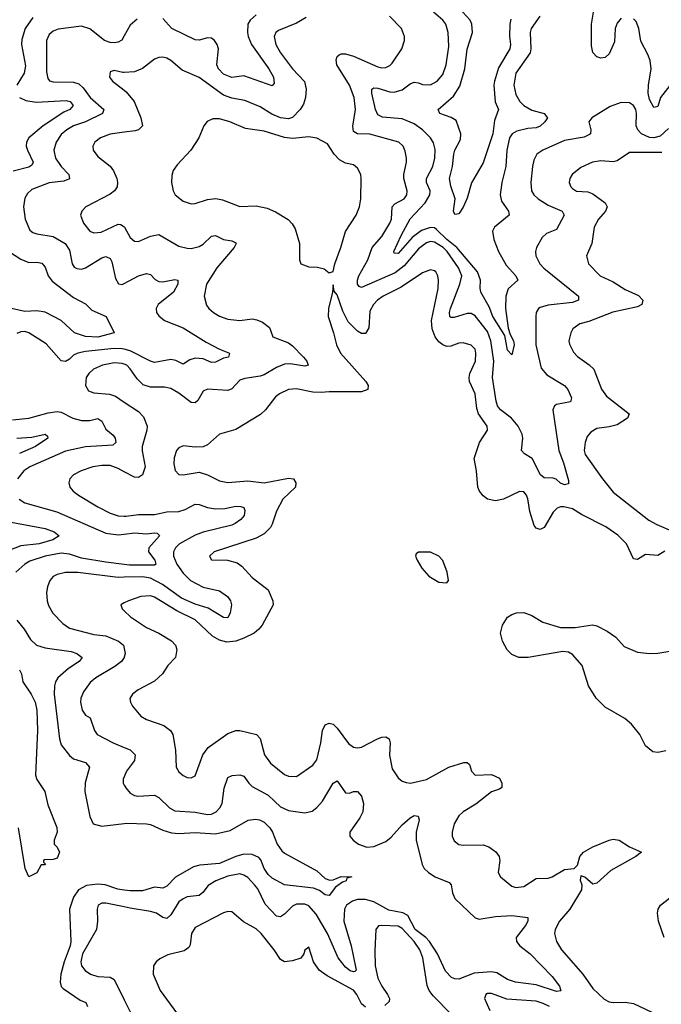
# Model space of a CAD drawing. Header units: inches. Extents: x 1843162 to 1959474, y 907081 to 1016326.
# Tile 444 of 656: x 1889485 to 1892647, y 973121 to 977973. Entities that reach past the tile are written whole.
import ezdxf

# ---------------------------------------------------------------- set-up
doc = ezdxf.new("R2010")
doc.units = ezdxf.units.IN
doc.header["$MEASUREMENT"] = 0
doc.layers.add('B8987', color=7, linetype='Continuous')
doc.layers.add('B8997', color=7, linetype='Continuous')

msp = doc.modelspace()

# ---------------------------------------------------------------- linework, layer by layer
at = {"layer": 'B8987', "color": 5}
for points, elevation in [([(1889550, 977984.3), (1889512.2, 977930), (1889495.1, 977875.1), (1889493.9, 977850), (1889514, 977746), (1889506.9, 977710), (1889471.3, 977650)], 520), ([(1890000, 977893.4), (1889987.8, 977872.2), (1889970, 977862), (1889950, 977858.4), (1889930, 977860.2), (1889903.1, 977870), (1889830, 977927.1), (1889790, 977941.6), (1889674.5, 977925.5), (1889650, 977916.5), (1889630, 977899.1), (1889616.6, 977870), (1889616.6, 977716.6), (1889623.7, 977683.7), (1889632.1, 977672.1), (1889650, 977666.2), (1889750, 977664.5), (1889776.6, 977656.6), (1889797.7, 977637.7), (1889832.1, 977590), (1889898.8, 977530), (1889892.6, 977510), (1889810, 977470.3), (1889750, 977450.4), (1889716.8, 977430), (1889690, 977406.5), (1889665, 977370), (1889653.4, 977330), (1889661.7, 977290), (1889689.6, 977249.6), (1889726.9, 977210), (1889730.9, 977189.1), (1889703.2, 977176.8), (1889630, 977169.1), (1889544.6, 977135.4), (1889523.4, 977116.6), (1889510, 977093), (1889503.5, 977050), (1889511.6, 976990), (1889535.5, 976935.5), (1889550, 976923.8), (1889570, 976917.1), (1889650, 976904.6), (1889708.4, 976870), (1889730, 976837.6), (1889743, 976770), (1889754.1, 976754.1), (1889766.2, 976746.2), (1889790, 976744.2), (1889810, 976750.9), (1889890, 976800.2), (1889910, 976805.2), (1889930, 976796), (1889938.9, 976778.9), (1889956.9, 976696.9), (1889971.3, 976671.3), (1889990, 976667.5), (1890000, 976672.8)], 540), ([(1890000, 977713.4), (1889993.2, 977713.2), (1889950, 977722.9), (1889930, 977716), (1889927, 977690), (1889941.6, 977670), (1890000, 977625.1)], 560), ([(1889484, 977590), (1889514.8, 977574.8), (1889566.7, 977566.7), (1889714.6, 977574.6), (1889733.4, 977570), (1889749.2, 977550), (1889732.3, 977530), (1889702.9, 977517.1), (1889601.2, 977450), (1889529.5, 977390), (1889518.9, 977370), (1889517.5, 977350), (1889522.7, 977330), (1889551.6, 977270), (1889544.2, 977255.8), (1889530, 977246), (1889453.4, 977226.6)], 520), ([(1890000, 977418.1), (1889930, 977408.9), (1889883.1, 977390), (1889856, 977370), (1889845.5, 977350), (1889846.3, 977330), (1889870, 977298.4), (1889930, 977250.3), (1889947.9, 977227.9), (1889963.5, 977190), (1889967.3, 977170), (1889964.9, 977150), (1889951.4, 977130), (1889930, 977112.7), (1889810.4, 977050), (1889790.4, 977030), (1889784.4, 977010), (1889799, 976970), (1889830.5, 976930), (1889850, 976922.6), (1889885.9, 976925.9), (1889970, 976965.7), (1889983.4, 976963.4), (1890000, 976951.4)], 560), ([(1889401.5, 976850), (1889490, 976792.1), (1889530, 976777.2), (1889570, 976778.6), (1889593.9, 976773.9), (1889610, 976754), (1889624.5, 976710), (1889644.9, 976684.9), (1889750, 976604.3), (1889810, 976572), (1889841.1, 976541.1), (1889910.4, 976510), (1889950.8, 976430), (1889870.8, 976409.2), (1889810, 976412.3), (1889755.6, 976430), (1889689.1, 976490), (1889610, 976531.9), (1889570, 976538.7), (1889510, 976535.6), (1889430, 976553.4)], 520), ([(1890000, 976348.7), (1889990, 976351.2), (1889950, 976352.4), (1889810, 976337.9), (1889772.2, 976330), (1889750, 976319.3), (1889730, 976299.3), (1889710, 976289.3), (1889690, 976291.8), (1889615.5, 976375.5), (1889530, 976430.5), (1889510, 976436.3), (1889490, 976434.9), (1889470, 976425.8)], 540), ([(1890000, 976275), (1889990, 976279.1), (1889950, 976282.2), (1889893.7, 976270), (1889849.1, 976250), (1889825.2, 976230), (1889813, 976210), (1889809.1, 976170), (1889824.6, 976144.6), (1889850, 976134.7), (1889927.7, 976127.7), (1889957.3, 976117.3), (1890000, 976088.6)], 560), ([(1889450, 976000.9), (1889530, 976010.1), (1889624.5, 976035.5), (1889670, 976042.4), (1889690, 976038.7), (1889747.4, 976010), (1889790, 975997.5), (1889830, 975997.4), (1889870, 976007.4), (1889890, 975994.3), (1889910, 975955.4), (1889945.7, 975925.7), (1889955.4, 975910), (1889959.2, 975890), (1889943.6, 975876.4), (1889810, 975867.7), (1889710, 975846.7), (1889534.9, 975770), (1889505.6, 975750), (1889473.8, 975710)], 540), ([(1889470, 975911.5), (1889544.9, 975915.1), (1889610, 975930.1), (1889621.4, 975921.4), (1889623.7, 975910), (1889562.9, 975870), (1889484.7, 975835.3)], 520), ([(1890000, 975745.3), (1889970, 975761.6), (1889930, 975775.4), (1889890, 975776.9), (1889845.5, 975770), (1889788.4, 975750), (1889750, 975729.7), (1889732.7, 975710), (1889726.3, 975690), (1889731.6, 975670), (1889747.7, 975650), (1889774.6, 975630), (1889870, 975573.1), (1889930, 975540.5), (1889970, 975528.5), (1890000, 975526.4)], 560), ([(1889482.4, 975610), (1889510, 975592.4), (1889668, 975548), (1889910, 975442), (1889970, 975434.2), (1890000, 975437.9)], 540), ([(1889370, 975510.1), (1889610, 975465.5), (1889655.2, 975450), (1889678.7, 975430), (1889648.9, 975410), (1889581.6, 975390), (1889490, 975380.5), (1889370, 975334)], 520), ([(1890000, 975288.3), (1889910, 975299), (1889790, 975318.9), (1889730, 975338.7), (1889690, 975343.7), (1889610.4, 975329.6), (1889534.7, 975305.3), (1889509.7, 975290.3), (1889465.2, 975250)], 540), ([(1890000, 975225.1), (1889970, 975224.6), (1889771.1, 975248.9), (1889710, 975248.5), (1889670, 975239.8), (1889650, 975229.8), (1889634.2, 975210), (1889622.3, 975177.7), (1889617.1, 975150), (1889619.7, 975110), (1889626.7, 975086.7), (1889648.9, 975048.9), (1889696.8, 974996.8), (1889730, 974974.2), (1889850, 974942.6), (1889910, 974936.2), (1889971.3, 974911.3), (1889997.1, 974890), (1890000, 974874.3)], 560), ([(1890000, 975099), (1889982.8, 975090), (1889990.7, 975070), (1890000, 975060.6)], 580), ([(1889470, 975014.3), (1889507.3, 974970), (1889538.7, 974918.7), (1889567.6, 974890), (1889610, 974877.2), (1889739, 974859), (1889766.7, 974850), (1889792, 974830), (1889777.4, 974810), (1889724.8, 974775.2), (1889672.5, 974730), (1889661.2, 974710), (1889656.4, 974690), (1889654.8, 974650), (1889680.8, 974430), (1889690, 974399.5), (1889730, 974347.7), (1889750, 974330.2), (1889810, 974312.1), (1889828.9, 974290), (1889807.8, 974212.2), (1889806.4, 974170), (1889830, 974046.8), (1889846.5, 974010), (1889890, 973999.3), (1890000, 974011.7)], 540), ([(1890000, 974831), (1889999.8, 974830), (1889986.6, 974810), (1889954.6, 974785.4), (1889859.5, 974730), (1889832.7, 974707.3), (1889798.9, 974661.1), (1889787, 974630), (1889784.6, 974610), (1889792.3, 974570), (1889810, 974546.3), (1889832.5, 974532.5), (1889853.2, 974470), (1889867.4, 974450), (1889944.9, 974410), (1890000, 974387)], 560), ([(1889484.6, 974770), (1889493.2, 974750), (1889500.6, 974710), (1889542.2, 974650), (1889560.5, 974610), (1889568.8, 974570), (1889573, 974470), (1889563.1, 974250), (1889568.8, 974228.8), (1889608.5, 974170), (1889623.6, 974103.6), (1889667.3, 973992.7), (1889670.3, 973969.7), (1889654.8, 973930), (1889654.8, 973910), (1889670, 973894.8), (1889680.3, 973870), (1889670, 973840.9), (1889650, 973834.5), (1889606.8, 973833.2), (1889602, 973830), (1889602, 973822), (1889611.3, 973811.3), (1889610, 973808), (1889590, 973808.7), (1889570, 973769.2), (1889530, 973748.7), (1889511.8, 973790), (1889478.2, 973990)], 520), ([(1890000, 974242.7), (1889994.7, 974230), (1889994.9, 974210), (1890000, 974200.8)], 560), ([(1890000, 973684.3), (1889969.2, 973689.2), (1889905.4, 973710), (1889870, 973713.3), (1889813.6, 973706.4), (1889774.8, 973685.2), (1889750, 973649.8), (1889730.7, 973590.7), (1889737.7, 973430), (1889734.4, 973410), (1889703.7, 973330), (1889688, 973270), (1889683.6, 973230), (1889689.7, 973209.7), (1889699.7, 973199.7), (1889782.1, 973142.1), (1889810.5, 973130), (1889818.8, 973110)], 540), ([(1890000, 973600.8), (1889910, 973620.2), (1889890, 973619.3), (1889872.2, 973610), (1889866.7, 973590), (1889868.6, 973530), (1889863, 973490), (1889794.4, 973370), (1889786, 973330), (1889790.2, 973310), (1889807.2, 973287.2), (1889834, 973270), (1889870, 973258), (1889930, 973254.5), (1889950, 973242.6), (1890000, 973142.5)], 560)]:
    msp.add_lwpolyline(points, dxfattribs=dict(at, elevation=elevation))
at = {"layer": 'B8997', "color": 5}
for points, elevation in [([(1892049.4, 977990), (1892005.6, 977930), (1892000.4, 977910), (1892004.6, 977830), (1892000.6, 977810), (1891930.8, 977710), (1891920.4, 977650), (1891930, 977603.6), (1891950, 977570.2), (1891970, 977550.2), (1892010, 977527.2), (1892070.3, 977510), (1892086.3, 977490), (1892073.2, 977470), (1892050, 977447.9), (1892030, 977439.9), (1891990, 977436.7), (1891935.8, 977424.2), (1891913, 977410), (1891899.5, 977390), (1891885.2, 977330), (1891881, 977250), (1891860.9, 977170), (1891852.6, 977110), (1891859.1, 977079.1), (1891894.3, 977030), (1891897.6, 977010), (1891824.9, 976950), (1891814.9, 976930), (1891822.2, 976890), (1891845.1, 976830), (1891883.1, 976763.1), (1891931.1, 976710), (1891940.2, 976690), (1891893.1, 976646.9), (1891881.8, 976610), (1891880.1, 976550), (1891893.2, 976453.2), (1891902.2, 976422.2), (1891919.4, 976390), (1891922.9, 976370), (1891910, 976320.7), (1891890, 976344.5), (1891876, 976416), (1891817.6, 976510), (1891798.5, 976558.5), (1891758.6, 976630), (1891754.6, 976650), (1891756.1, 976690), (1891741.7, 976730), (1891640.1, 976850), (1891589.5, 976889.5), (1891539.1, 976939.1), (1891530, 976946.7), (1891510, 976949.6), (1891466.1, 976933.9), (1891420.1, 976899.9), (1891350, 976821.3), (1891330, 976822.7), (1891328.5, 976830), (1891365.8, 976910), (1891410, 976991.9), (1891483.4, 977070), (1891507.2, 977110), (1891507.4, 977130), (1891489.9, 977170), (1891489.9, 977190), (1891520.7, 977250), (1891530.4, 977290), (1891533, 977333), (1891525.3, 977365.3), (1891510.4, 977390.4), (1891470.8, 977430), (1891430, 977460.2), (1891370, 977483.8), (1891272.8, 977492.8), (1891250, 977504.6), (1891238.5, 977530), (1891220.2, 977610), (1891219.8, 977630), (1891230, 977636.8), (1891250, 977635.5), (1891310, 977616.8), (1891330, 977615.7), (1891370, 977626.7), (1891410, 977656.6), (1891430, 977664.4), (1891450, 977661.9), (1891470, 977653), (1891510, 977652.6), (1891542.3, 977670), (1891570, 977702.3), (1891587.2, 977750), (1891600.8, 977840.8), (1891597.4, 977910), (1891585, 977950), (1891569.8, 977970), (1891524.8, 978010)], 540), ([(1891904.9, 977975.1), (1891901, 977950), (1891898.8, 977890), (1891904.5, 977850), (1891900.8, 977830), (1891844.6, 977735.4), (1891825.4, 977670), (1891822.6, 977650), (1891828.8, 977568.8), (1891844.7, 977530), (1891824.5, 977475.5), (1891817, 977410), (1891770, 977267.6), (1891711.1, 977168.9), (1891690, 977093.2), (1891670, 977049.2), (1891650, 977016), (1891630, 977013.2), (1891623, 977030), (1891631.6, 977090), (1891610, 977153.2), (1891603.5, 977190), (1891617.4, 977250), (1891624.8, 977310), (1891630, 977330.2), (1891658.2, 977381.8), (1891659.9, 977410), (1891635.8, 977475.8), (1891611.3, 977491.3), (1891555.6, 977510), (1891547.8, 977530), (1891623.8, 977596.2), (1891654.5, 977645.5), (1891678.2, 977730), (1891690, 977827), (1891717.3, 977910), (1891713.1, 977950), (1891704.7, 977970), (1891651.6, 978030)], 520), ([(1892450, 977979.8), (1892430, 977956), (1892419.8, 977930), (1892416.6, 977863.4), (1892390, 977804.7), (1892370, 977787.1), (1892350, 977783.1), (1892329, 977789), (1892310.7, 977810.7), (1892303.9, 977843.9), (1892303.2, 977950), (1892313.1, 978010)], 540), ([(1890896.6, 977983.4), (1890850, 977956.3), (1890760.2, 977919.8), (1890747.1, 977910), (1890738.4, 977890), (1890747.2, 977850), (1890770.2, 977810), (1890830, 977731.2), (1890888.6, 977668.6), (1890897.6, 977630), (1890894, 977590), (1890883.8, 977556.2), (1890867, 977530), (1890828.7, 977491.3), (1890810, 977483.7), (1890770, 977489.9), (1890727.8, 977507.8), (1890670, 977542.7), (1890595.1, 977575.1), (1890530, 977586.5), (1890490, 977600.6), (1890370, 977688.2), (1890284.9, 977724.9), (1890230, 977771), (1890210, 977783.5), (1890190, 977788.4), (1890170, 977786.9), (1890150, 977778.9), (1890090, 977732.1), (1890050, 977715.1), (1890000, 977713.4)], 560), ([(1890064.1, 977975.9), (1890030, 977945.7), (1890000, 977893.4)], 540), ([(1890650, 977996), (1890620.2, 977970), (1890609.5, 977950), (1890606.9, 977910), (1890610.6, 977890), (1890627.6, 977850), (1890712.5, 977730), (1890735.7, 977690), (1890739.5, 977660.5), (1890730, 977647.2), (1890590, 977695.5), (1890530, 977688.2), (1890490, 977704.1), (1890464.1, 977730), (1890456.3, 977750), (1890464, 977830), (1890458.4, 977850), (1890445.6, 977870), (1890430, 977881.8), (1890410, 977883.2), (1890370, 977872.6), (1890350, 977873.6), (1890234.8, 977930), (1890190, 977978.8)], 540), ([(1892683.5, 977436.5), (1892641.1, 977398.9), (1892610.1, 977389.9), (1892590, 977391.9), (1892549.9, 977409.9), (1892531.4, 977430), (1892523.6, 977450), (1892525.4, 977510), (1892521.7, 977530), (1892510.6, 977550), (1892490, 977562.8), (1892450, 977564.8), (1892395.2, 977544.8), (1892305.5, 977490), (1892290.4, 977470), (1892300.2, 977430), (1892297.7, 977410), (1892293.3, 977406.7), (1892266.5, 977393.5), (1892170, 977376.8), (1892063.1, 977330), (1892034, 977310), (1892019.1, 977280.9), (1892011.8, 977250), (1892004.1, 977170), (1892007.5, 977130), (1892019.1, 977110), (1892040.7, 977090), (1892090, 977058.8), (1892159.3, 977030), (1892169.1, 977010), (1892130, 976938.5), (1892081.4, 976918.6), (1892060.8, 976899.2), (1892032.7, 976850), (1892027.9, 976830), (1892029.2, 976810), (1892048.5, 976770), (1892067.9, 976747.9), (1892239.6, 976610), (1892239.5, 976590), (1892210, 976578.7), (1892090, 976566.9), (1892050, 976555), (1892042, 976550), (1892031.1, 976530), (1892029.4, 976510.6), (1892028.8, 976370), (1892055.3, 976255.3), (1892083.1, 976223.1), (1892170.2, 976170), (1892186.5, 976150), (1892205.5, 976110), (1892199.3, 976090), (1892130, 976075.9), (1892121.5, 976070), (1892112.9, 976050), (1892142.6, 975850), (1892165.3, 975790), (1892190, 975702), (1892190, 975686), (1892170, 975681.3), (1892150, 975689.8), (1892128.8, 975708.8), (1892113.8, 975713.8), (1892070, 975715.3), (1892052.1, 975730), (1892011, 975811), (1891973.4, 975833.4), (1891959.1, 975850), (1891964.6, 975910), (1891962.3, 975930), (1891942.4, 975970), (1891908.8, 976008.8), (1891855, 976050), (1891840.2, 976070), (1891832.7, 976092.7), (1891815, 976210), (1891821.4, 976290), (1891807, 976390), (1891790, 976435.9), (1891730, 976513.9), (1891710, 976525), (1891690, 976525), (1891625.8, 976505.8), (1891610, 976505.2), (1891604.6, 976510), (1891602.9, 976530), (1891607.9, 976550), (1891654.9, 976670), (1891663.4, 976710), (1891648.2, 976750), (1891591.4, 976830), (1891572.3, 976850), (1891530, 976876.5), (1891510, 976879.2), (1891490, 976874.1), (1891450, 976843.8), (1891379.4, 976760.6), (1891335, 976725), (1891170, 976653.3), (1891157.6, 976657.6), (1891150, 976669.4), (1891150.6, 976690), (1891157.2, 976710), (1891200.2, 976790), (1891222.7, 976850), (1891270, 976904.8), (1891309.9, 976970), (1891316.9, 976990), (1891321.1, 977050), (1891334.5, 977065.5), (1891380.3, 977090), (1891393.2, 977110), (1891394.4, 977130), (1891378.8, 977190), (1891378, 977210), (1891391.6, 977270), (1891391.6, 977290), (1891385.6, 977325.6), (1891375.8, 977350), (1891353.3, 977370), (1891210, 977408.8), (1891150, 977411.2), (1891130, 977422), (1891127.4, 977447.4), (1891139.7, 977530), (1891132.8, 977590), (1891109.9, 977650), (1891047.7, 977750), (1891044.5, 977775.5), (1891049.2, 977790.8), (1891059.8, 977800.2), (1891070, 977805.4), (1891090, 977805.1), (1891130, 977793.8), (1891250, 977740.4), (1891270, 977735), (1891290, 977736.8), (1891310, 977747.3), (1891320.9, 977759.1), (1891367.8, 977830), (1891381.5, 977870), (1891382.3, 977890), (1891366.9, 977930), (1891307.9, 977990)], 560), ([(1892690, 977648), (1892642.7, 977590), (1892630, 977545.1), (1892610, 977540.5), (1892590, 977579.1), (1892582.5, 977610), (1892583.9, 977650), (1892597.3, 977730), (1892592.4, 977772.4), (1892581.8, 977801.8), (1892546.3, 977866.3), (1892537.2, 977930), (1892523.1, 977963.1), (1892510, 977977.4)], 540), ([(1890000, 977625.1), (1890010, 977617.4), (1890049.3, 977570), (1890082.4, 977490), (1890090.2, 977450), (1890070.4, 977430), (1890054.6, 977425.4), (1890000, 977418.1)], 560), ([(1892650, 977318.3), (1892490, 977318.9), (1892430, 977276.8), (1892410, 977272.1), (1892350, 977277.6), (1892307.7, 977270), (1892250, 977243.9), (1892207.4, 977210), (1892196.9, 977190), (1892193.1, 977170), (1892200.9, 977150), (1892210, 977141.5), (1892230, 977128), (1892285, 977125), (1892310, 977114.7), (1892371.1, 977071.1), (1892380.2, 977050), (1892373, 977030), (1892338.2, 976990), (1892317.2, 976950), (1892304.4, 976870), (1892278.9, 976810), (1892288.9, 976770), (1892345.7, 976710), (1892410, 976680.4), (1892470, 976642.8), (1892534.2, 976614.2), (1892556.5, 976590), (1892552.2, 976570), (1892530, 976558.4), (1892409, 976531), (1892290, 976486.3), (1892245.5, 976474.5), (1892211.7, 976450), (1892201.3, 976430), (1892192.4, 976390), (1892194.3, 976374.3), (1892214.5, 976334.5), (1892233.6, 976313.6), (1892292.4, 976272.4), (1892314.2, 976250), (1892352.6, 976152.6), (1892377.4, 976117.4), (1892488.8, 976030), (1892480.9, 976010), (1892430, 975977.3), (1892390, 975966), (1892330, 975957.8), (1892299.3, 975940.7), (1892281.7, 975918.3), (1892271.3, 975890), (1892267.7, 975850), (1892271.9, 975830), (1892357, 975710), (1892410, 975645.1), (1892586.6, 975506.6), (1892625.2, 975485.2), (1892709, 975450)], 580), ([(1890000, 976951.4), (1890002, 976950), (1890030, 976899.6), (1890050, 976880.8), (1890070, 976879.7), (1890130, 976905.4), (1890170, 976914.4), (1890270, 976856.3), (1890310, 976846.7), (1890330, 976845.2), (1890370, 976855.8), (1890390, 976866.8), (1890430, 976906.4), (1890450, 976910.2), (1890490, 976889.4), (1890530, 976882.9), (1890550, 976873.4), (1890552.6, 976870), (1890541.8, 976850), (1890455.9, 976750), (1890406.4, 976670), (1890394.7, 976610), (1890406.1, 976566.1), (1890416.5, 976550), (1890439.5, 976530), (1890470, 976512), (1890510, 976496.8), (1890570, 976490.2), (1890630, 976498.4), (1890654.5, 976494.5), (1890682, 976482), (1890716.4, 976456.4), (1890732.7, 976410), (1890810, 976380.1), (1890830, 976365.4), (1890883.9, 976310), (1890899.6, 976290), (1890907.3, 976270), (1890890, 976265.3), (1890817.6, 976277.6), (1890790, 976275), (1890750, 976259.4), (1890690, 976222.4), (1890670, 976215.6), (1890594.8, 976205.2), (1890570, 976195.8), (1890530, 976153.5), (1890510, 976145.1), (1890410, 976151.9), (1890390, 976141.7), (1890362.9, 976097.1), (1890350, 976085.6), (1890330, 976087.3), (1890270, 976131.8), (1890230, 976155.3), (1890198.4, 976161.6), (1890130, 976162.4), (1890094.1, 976174.1), (1890063.7, 976203.7), (1890030, 976252.2), (1890012.2, 976270), (1890000, 976275)], 560), ([(1892665.5, 975354.5), (1892630, 975332.6), (1892570, 975338.3), (1892530, 975313.3), (1892510, 975315.6), (1892476.5, 975390), (1892432.9, 975432.9), (1892373.5, 975473.5), (1892254.5, 975534.5), (1892210, 975562.8), (1892167, 975573), (1892150, 975573), (1892134.2, 975565.8), (1892114.5, 975545.5), (1892070, 975471.1), (1892050, 975461), (1892030, 975467.3), (1892021, 975481), (1891999.6, 975550), (1891990, 975612.3), (1891983.1, 975630), (1891970, 975645.7), (1891948.2, 975648.2), (1891870, 975609.8), (1891830, 975601.2), (1891790, 975609.8), (1891770, 975626.2), (1891752, 975650), (1891743.7, 975670), (1891737, 975750), (1891725.3, 975810), (1891751.7, 975890), (1891791.1, 975950), (1891788.6, 975970), (1891745.6, 976030), (1891737.3, 976057.3), (1891729.3, 976130), (1891702, 976190), (1891699.6, 976210), (1891704, 976230), (1891731.2, 976290), (1891734, 976330), (1891730, 976349.3), (1891710, 976369.7), (1891670, 976380.4), (1891650, 976379.7), (1891610, 976364.4), (1891590, 976362.9), (1891570, 976370.5), (1891550, 976385.7), (1891533.3, 976410), (1891518.5, 976450), (1891514, 976490), (1891548, 976648), (1891549.8, 976689.8), (1891546.2, 976710), (1891535.4, 976730), (1891530, 976735.4), (1891510, 976739.8), (1891470, 976725.5), (1891365.2, 976654.8), (1891276.5, 976610), (1891248.3, 976590), (1891228.6, 976570), (1891210, 976536.2), (1891206.3, 976453.7), (1891190, 976426), (1891170, 976426.6), (1891150, 976437.7), (1891104.2, 976484.2), (1891076.8, 976536.8), (1891050, 976617.2), (1891034.8, 976634.8), (1891030, 976666), (1891026.4, 976630), (1891007, 976550), (1891005.3, 976510), (1891032.2, 976430), (1891046, 976370), (1891066, 976330), (1891191.4, 976190), (1891202.6, 976170), (1891200.4, 976150), (1891170, 976138.9), (1891010, 976139.6), (1890970, 976136), (1890930, 976138.1), (1890850, 976154.6), (1890810, 976149.8), (1890766, 976130), (1890745, 976115), (1890696.1, 976050), (1890672, 976028), (1890550, 975953.1), (1890470, 975930.8), (1890410, 975878), (1890390, 975868.7), (1890350, 975865.8), (1890290, 975873.5), (1890270, 975863.5), (1890258.3, 975850), (1890245.7, 975814.3), (1890244.9, 975784.9), (1890251.5, 975751.5), (1890270, 975732.4), (1890290, 975730.3), (1890370, 975743.6), (1890410, 975730.3), (1890470, 975700.2), (1890510, 975692), (1890610, 975700.9), (1890690, 975690.1), (1890810, 975714.3), (1890834, 975710), (1890846.2, 975690), (1890844.9, 975670), (1890782.6, 975610), (1890750, 975551.6), (1890730, 975487.1), (1890720.5, 975470), (1890690, 975440.2), (1890650, 975418.1), (1890442.8, 975350), (1890420.5, 975330), (1890430.7, 975310.7), (1890509.6, 975310.4), (1890556.6, 975296.6), (1890579.6, 975279.6), (1890630, 975224.7), (1890710, 975164.2), (1890732.8, 975110), (1890733.5, 975090), (1890679.8, 974990), (1890664.2, 974970), (1890640.2, 974950), (1890590, 974924.5), (1890550, 974910.4), (1890505.4, 974905.4), (1890470, 974915.3), (1890435.9, 974935.9), (1890350, 975016.2), (1890259.6, 975059.6), (1890150, 975126.8), (1890130, 975134.5), (1890082, 975130), (1890021, 975110), (1890000, 975099)], 580), ([(1890000, 976672.8), (1890070, 976710.1), (1890110, 976722.4), (1890130, 976717), (1890151.9, 976691.9), (1890170, 976682.6), (1890190, 976681.4), (1890250, 976692.1), (1890264.7, 976690), (1890264.6, 976670), (1890243.2, 976630), (1890168.2, 976570), (1890157.2, 976550), (1890159.1, 976530), (1890170, 976513.7), (1890198.7, 976490), (1890290, 976454.8), (1890403.9, 976383.9), (1890468.9, 976348.9), (1890518.4, 976330), (1890517.6, 976322.4), (1890514, 976310), (1890490, 976305.2), (1890450, 976284.6), (1890430, 976283.8), (1890390, 976302.3), (1890350, 976305.6), (1890323.3, 976296.7), (1890290, 976275.3), (1890253.8, 976293.8), (1890230, 976297.9), (1890150, 976284.1), (1890130, 976289.4), (1890030, 976341.3), (1890000, 976348.7)], 540), ([(1890000, 976088.6), (1890070, 976041.5), (1890095.4, 976015.4), (1890113.4, 975970), (1890111.7, 975950), (1890088.2, 975870), (1890087.9, 975847.9), (1890103.7, 975770), (1890090.9, 975730), (1890070, 975717.4), (1890050, 975718.1), (1890000, 975745.3)], 560), ([(1890000, 975526.4), (1890010, 975525.7), (1890070, 975535.4), (1890150, 975535.4), (1890210, 975547.8), (1890270, 975550.1), (1890300.6, 975559.4), (1890350, 975586.4), (1890370, 975584.6), (1890410, 975569), (1890450, 975563.1), (1890496.1, 975563.9), (1890550, 975575.5), (1890574.7, 975574.7), (1890589.1, 975569.1), (1890593.8, 975553.8), (1890590.9, 975530), (1890574.6, 975510), (1890547.6, 975490), (1890530, 975481.9), (1890390, 975448.4), (1890350, 975432.9), (1890273.1, 975390), (1890253.5, 975370), (1890243.5, 975350), (1890243.4, 975330), (1890259.6, 975290), (1890290, 975246), (1890327, 975210), (1890390, 975176.9), (1890470, 975158.1), (1890509.2, 975130), (1890523.9, 975110), (1890528.1, 975090), (1890521.5, 975050), (1890510, 975026), (1890490, 975026.9), (1890413.8, 975073.8), (1890350, 975092.9), (1890281.8, 975121.8), (1890188.4, 975190), (1890130, 975221), (1890090, 975226.8), (1890000, 975225.1)], 560), ([(1890000, 975437.9), (1890050, 975444), (1890110, 975440.1), (1890150, 975444.3), (1890162.5, 975442.5), (1890173.1, 975433.1), (1890173.2, 975430), (1890120.6, 975370), (1890119.3, 975350), (1890150.2, 975309.8), (1890156.2, 975290), (1890150, 975285.2), (1890025.3, 975285.3), (1890000, 975288.3)], 540), ([(1890000, 975060.6), (1890030.4, 975030), (1890110, 974977.1), (1890170, 974949.4), (1890232.8, 974912.8), (1890253, 974890), (1890258.9, 974870), (1890253.6, 974830), (1890215.8, 974790), (1890188.7, 974750), (1890150, 974712.8), (1890068.7, 974670), (1890040.3, 974650), (1890027.2, 974627.2), (1890030.4, 974610), (1890041.3, 974590), (1890081.3, 974541.3), (1890110, 974524.4), (1890194.7, 974494.7), (1890228.9, 974470), (1890239.6, 974450), (1890252.8, 974372.8), (1890255.8, 974290), (1890270, 974266), (1890290, 974248.4), (1890310, 974238.4), (1890330, 974237.1), (1890350, 974247.3), (1890388, 974350), (1890413.4, 974386.6), (1890510, 974455.5), (1890550.2, 974470.2), (1890570, 974470.2), (1890652, 974450), (1890670.7, 974430.7), (1890691.1, 974350), (1890721.3, 974310), (1890790, 974253.6), (1890810, 974245.2), (1890850, 974244.4), (1890930, 974299.1), (1890950, 974326), (1890969.9, 974410), (1890977.1, 974470), (1890990, 974497.6), (1891010, 974507), (1891030, 974501.3), (1891050, 974482), (1891105.9, 974405.9), (1891130, 974388.4), (1891150, 974384.3), (1891170, 974387.7), (1891248, 974430), (1891270, 974436.9), (1891290, 974438.9), (1891305.5, 974430), (1891310.2, 974410.2), (1891308, 974348), (1891321.3, 974281.3), (1891350, 974237.4), (1891370, 974220.9), (1891390, 974213.6), (1891411.4, 974211.4), (1891490, 974228.7), (1891599.7, 974290), (1891673.4, 974313.4), (1891690, 974312.9), (1891702.2, 974302.2), (1891711.8, 974270), (1891730, 974250.3), (1891810, 974253.1), (1891850, 974234.9), (1891862, 974210), (1891861.6, 974190), (1891850, 974182), (1891810, 974168.8), (1891732.5, 974107.5), (1891670.2, 974070), (1891650.2, 974050), (1891626.2, 974010), (1891615.8, 973970), (1891616.5, 973950), (1891627.1, 973927.1), (1891650, 973909.2), (1891670, 973904.5), (1891770, 973906.2), (1891797.4, 973897.4), (1891832.4, 973872.4), (1891847.7, 973850), (1891851.4, 973830), (1891842.6, 973770), (1891854.4, 973750), (1891910, 973702.7), (1891930, 973696.1), (1891970, 973702.4), (1892030, 973741.6), (1892090, 973742.2), (1892110, 973749.4), (1892170, 973785.6), (1892218.4, 973790), (1892234, 973806), (1892245.3, 973850), (1892263.8, 973870), (1892310, 973897.7), (1892390, 973930.7), (1892410, 973935.3), (1892440.4, 973930), (1892490, 973897.3), (1892550.3, 973870.3), (1892522, 973850), (1892399, 973781), (1892330, 973717.4), (1892310, 973713.6), (1892270, 973747.9), (1892250, 973754), (1892247.8, 973732.2), (1892255, 973710), (1892254.2, 973685.8), (1892196.1, 973590), (1892145.4, 973530), (1892124.5, 973490), (1892121.2, 973470), (1892131.2, 973430), (1892155.6, 973390), (1892260.6, 973270), (1892310, 973199.6), (1892365.7, 973145.7), (1892390, 973133.7), (1892410, 973130.2), (1892470, 973131.1), (1892510, 973124.5), (1892628.8, 973070)], 580), ([(1892670, 974370.8), (1892630, 974361.6), (1892604.9, 974364.9), (1892570, 974394.8), (1892542, 974450), (1892500.9, 974500.9), (1892467.7, 974530), (1892370, 974585.7), (1892326.7, 974630), (1892288.2, 974690), (1892257.1, 974790), (1892210, 974844.9), (1892190, 974856.3), (1892161.2, 974858.8), (1891990.4, 974830.4), (1891944.7, 974830), (1891910, 974845.5), (1891887.7, 974867.7), (1891864.4, 974910), (1891855.5, 974950), (1891864, 974990), (1891890, 975028.7), (1891910, 975042), (1891934, 975050), (1891970, 975052.3), (1892010, 975037), (1892064.2, 975004.2), (1892150, 974977.4), (1892222.3, 974977.7), (1892308.6, 974991.4), (1892330, 974985.6), (1892380.1, 974960.1), (1892422.7, 974930), (1892464.1, 974884.1), (1892530, 974856.9), (1892589.6, 974849.6), (1892630, 974851.2), (1892690, 974861.3)], 620), ([(1890000, 974874.3), (1890004.4, 974850), (1890000, 974831)], 560), ([(1890000, 974387), (1890030, 974374.4), (1890053.8, 974350), (1890050, 974322), (1890011.5, 974270), (1890000, 974242.7)], 560), ([(1890000, 974200.8), (1890007.4, 974187.4), (1890030, 974162), (1890050, 974150.2), (1890066.9, 974146.9), (1890150, 974150.9), (1890170, 974139.8), (1890222.6, 974090), (1890250, 974074.5), (1890350, 974067.3), (1890410, 974056.1), (1890430, 974058.4), (1890454, 974070), (1890471.9, 974090), (1890482.1, 974110), (1890493.3, 974186.7), (1890510, 974239.5), (1890531.4, 974248.6), (1890570, 974252.5), (1890590, 974245.2), (1890614.2, 974210), (1890630, 974195), (1890710, 974150.9), (1890770, 974093.8), (1890810, 974076), (1890890, 974064.3), (1890926.7, 974073.3), (1890950, 974090.2), (1890977.9, 974122.1), (1891030, 974210.4), (1891050, 974222), (1891090, 974163.8), (1891110, 974161.6), (1891129.8, 974170.2), (1891150, 974170.3), (1891170, 974147.3), (1891178.8, 974110), (1891175.4, 974070), (1891160.6, 974039.4), (1891111.7, 973970), (1891112, 973950), (1891128.5, 973930), (1891154.4, 973910), (1891195.8, 973895.8), (1891230, 973899), (1891290, 973922.8), (1891315.7, 973944.3), (1891370, 974006.2), (1891410, 974039.3), (1891430, 974051), (1891448.5, 974048.5), (1891453.6, 974030), (1891439.3, 973970), (1891439.7, 973930), (1891468, 973810), (1891478.9, 973790), (1891500.3, 973770), (1891532.2, 973750), (1891601.4, 973721.4), (1891611.7, 973710), (1891617.7, 973670), (1891630, 973643.1), (1891730, 973546.9), (1891750, 973540.8), (1891830, 973553.8), (1891910, 973558.3), (1891988.7, 973548.7), (1891989.2, 973530), (1891978.6, 973510), (1891932.3, 973450), (1891933.7, 973430), (1891950, 973409.5), (1892000.2, 973370), (1892110, 973258), (1892145.2, 973210), (1892152.8, 973187.2), (1892130, 973183.7), (1892030, 973217.1), (1891929.5, 973230), (1891890, 973243.9), (1891835.9, 973275.9), (1891810, 973280.8), (1891725.1, 973274.9), (1891650, 973245.3), (1891630, 973246.2), (1891613.8, 973253.8), (1891584.3, 973284.3), (1891544.9, 973370), (1891504.5, 973430), (1891486.7, 973450), (1891434.4, 973490), (1891398.7, 973558.7), (1891372.7, 973572.7), (1891304.7, 973584.7), (1891230, 973625.5), (1891190, 973638.4), (1891150, 973637.3), (1891124.7, 973630), (1891096.1, 973610), (1891086.6, 973590), (1891083, 973530), (1891117.9, 973410), (1891142.2, 973297.8), (1891142.8, 973290), (1891137.2, 973282.8), (1891130, 973280.6), (1891113.4, 973286.6), (1891090, 973304.9), (1891054.6, 973350), (1891002, 973470), (1890945.8, 973565.8), (1890910, 973607), (1890890, 973615.4), (1890850, 973614), (1890830, 973605), (1890790, 973564.9), (1890770, 973552.5), (1890750, 973556.1), (1890694.6, 973614.6), (1890659.1, 973690), (1890642.4, 973710), (1890610, 973745.5), (1890590, 973758.3), (1890570, 973763.4), (1890510, 973752.8), (1890451.7, 973730), (1890413.6, 973706.4), (1890388.1, 973671.9), (1890370, 973657.8), (1890310, 973650.5), (1890290, 973640.6), (1890270, 973625.3), (1890230, 973561.5), (1890210, 973544.4), (1890190, 973549), (1890158.9, 973570), (1890130, 973579.2), (1890030, 973594.4), (1890000, 973600.8)], 560), ([(1890000, 974011.7), (1890013.2, 974013.2), (1890109.8, 974010.2), (1890130, 974007.8), (1890190, 973978.7), (1890233.5, 973966.5), (1890270, 973962.3), (1890350, 973968.2), (1890450, 973960.7), (1890522.5, 973977.5), (1890611.7, 974028.3), (1890646.6, 974033.4), (1890666.8, 974030), (1890690, 974018), (1890717.9, 973990), (1890730.8, 973970), (1890753.5, 973910), (1890777.3, 973877.3), (1890790, 973866.3), (1890950, 973779.1), (1890990, 973740.7), (1891013.2, 973733.2), (1891030, 973734.9), (1891070, 973750.3), (1891122, 973750), (1891098, 973742), (1891094, 973730), (1891076.7, 973723.3), (1891041.9, 973698.1), (1891010, 973657.2), (1890990, 973661.1), (1890962.1, 973682.1), (1890932.7, 973692.7), (1890789.3, 973709.3), (1890730, 973743.1), (1890710, 973760.2), (1890690.6, 973790), (1890673.5, 973833.5), (1890663.9, 973843.9), (1890630, 973858.8), (1890590, 973860.3), (1890550, 973849.9), (1890470, 973815.2), (1890372.6, 973807.4), (1890341.4, 973798.6), (1890252.7, 973747.3), (1890210, 973702.8), (1890190, 973693.9), (1890150, 973697.7), (1890090, 973680.9), (1890030, 973679.5), (1890000, 973684.3)], 540), ([(1892660.8, 973450), (1892634, 973530), (1892628.9, 973570), (1892631.8, 973590), (1892643.1, 973610), (1892690, 973645.7)], 620), ([(1891190, 973107.2), (1891170, 973122.9), (1891146.9, 973170), (1891130, 973190.4), (1891000.8, 973260.8), (1890961.1, 973290), (1890932.5, 973330), (1890910, 973402), (1890890, 973388.7), (1890885.3, 973370), (1890871.3, 973348.7), (1890830, 973334.6), (1890790, 973330.8), (1890770, 973342.6), (1890739.8, 973390), (1890675.3, 973470), (1890650, 973493.3), (1890588.1, 973528.1), (1890530, 973576.4), (1890510, 973578), (1890490, 973572.1), (1890350, 973499.7), (1890331.4, 973470), (1890325.8, 973414.2), (1890318.9, 973401.1), (1890295.8, 973384.2), (1890215.2, 973364.8), (1890175.3, 973344.7), (1890157.6, 973330), (1890144.6, 973310), (1890142.7, 973270), (1890176.9, 973190), (1890293.4, 973030)], 580), ([(1891612.1, 973072.1), (1891522.7, 973162.7), (1891503.2, 973190), (1891494, 973214), (1891471.5, 973350), (1891456.6, 973390), (1891430, 973429.9), (1891370, 973495), (1891350, 973505.8), (1891270.2, 973509.8), (1891252.8, 973507.2), (1891239.5, 973490), (1891234.7, 973385.3), (1891236.8, 973310), (1891250.1, 973250), (1891270, 973211), (1891298.6, 973170), (1891307.5, 973150), (1891305.5, 973134.5), (1891285.1, 973114.9)], 580), ([(1892096.8, 973110), (1892065.7, 973125.7), (1892030, 973136), (1891886, 973146), (1891810, 973174.9), (1891790, 973174.8), (1891783.2, 973170), (1891775.2, 973150), (1891801.4, 973090)], 580), ([(1890000, 973142.5), (1890070, 973002.4), (1890090, 972975), (1890136.3, 972936.3), (1890154.3, 972914.3), (1890175.8, 972870), (1890188.7, 972808.7), (1890205.1, 972765.1), (1890225.5, 972750), (1890241.6, 972730), (1890230, 972720.5), (1890210, 972722.7), (1890170, 972739.8), (1890150, 972756), (1890103.3, 972823.3), (1890026.8, 972866.8), (1890000, 972894.6)], 560)]:
    msp.add_lwpolyline(points, dxfattribs=dict(at, elevation=elevation))
for points, elevation in [([(1890470, 977484.4), (1890436.2, 977483.8), (1890408.9, 977471.1), (1890393, 977450), (1890368.5, 977390), (1890328.5, 977330), (1890261.8, 977258.2), (1890242, 977230), (1890234.6, 977205.4), (1890232.7, 977170), (1890240.5, 977130), (1890250.6, 977110), (1890290, 977078.4), (1890330, 977064.9), (1890350, 977067.2), (1890410, 977087.3), (1890451.1, 977091.1), (1890485, 977085), (1890570, 977052.2), (1890650, 977056), (1890704.3, 977044.3), (1890746.2, 977026.2), (1890807.5, 976987.5), (1890827.4, 976967.4), (1890842.7, 976942.7), (1890864, 976870), (1890864.4, 976790), (1890870.8, 976770), (1890910, 976755.8), (1890953.3, 976753.3), (1890985.5, 976745.5), (1891010, 976726), (1891030, 976732), (1891037.4, 976770), (1891068.3, 976850), (1891091.4, 976928.6), (1891143.5, 977010), (1891159.7, 977050), (1891166.9, 977090), (1891168.3, 977190), (1891166.6, 977210), (1891150, 977242), (1891130, 977257.4), (1891090, 977266), (1891061.5, 977281.5), (1891035.3, 977310), (1891001.7, 977361.7), (1890950, 977389.8), (1890910, 977395.9), (1890830, 977387.9), (1890790, 977392.7), (1890690, 977423.9), (1890597.4, 977437.4), (1890520.9, 977470)], 580), ([(1891510, 975349.2), (1891451.1, 975348.9), (1891439.6, 975340.4), (1891436, 975330), (1891444, 975310), (1891467.7, 975270), (1891500.7, 975230), (1891550, 975201.6), (1891590, 975198), (1891599, 975210), (1891592.7, 975250), (1891570, 975308.7), (1891550, 975329)], 620)]:
    msp.add_lwpolyline(points, close=True, dxfattribs=dict(at, elevation=elevation))

doc.saveas('drawing.dxf')
